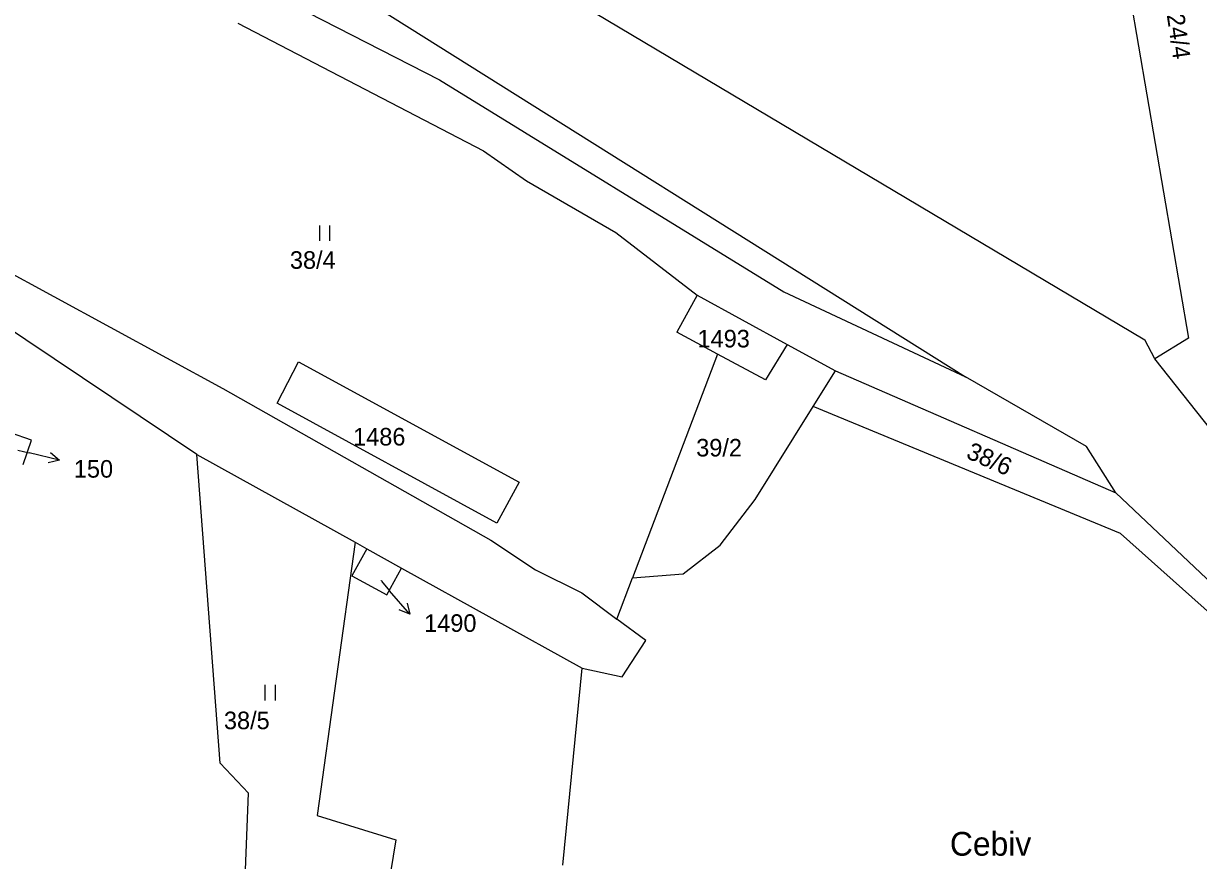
# Model space of a CAD drawing. Extents: x -852001 to -842497, y -1063614 to -1052182.
# Drawn here: x -849400.5 to -849286.9, y -1056175.9 to -1056094.9 of the extents above; entities that cross this region are included whole.
import ezdxf

# ---------------------------------------------------------------- set-up
doc = ezdxf.new("R2010")
doc.units = 0
for name, color, linetype in [('Default', 7, 'Continuous'), ('KN_HRANICE', 7, 'Continuous'), ('KN_KULTURY', 7, 'Continuous'), ('KN_PARCELY', 7, 'Continuous')]:
    doc.layers.add(name, color=color, linetype=linetype)

# ---------------------------------------------------------------- blocks, each defined once
blk = doc.blocks.new('306')
at = {"layer": 'Default'}
for p, q in [((-0.5, 1.5), (-0.5, 0)), ((0.5, 0), (0.5, 1.5))]:
    blk.add_line(p, q, dxfattribs=at)
blk = doc.blocks.new('10292')
at = {"layer": 'Default'}
blk.add_line((0, 3), (0, 0), dxfattribs=at)
blk.add_lwpolyline([(-0.5, 2), (0, 3), (0.5, 2)], dxfattribs=at)

msp = doc.modelspace()

# ---------------------------------------------------------------- linework, layer by layer
at = {"layer": 'KN_HRANICE'}
for p, q in [((-849447.97, -1056042.09), (-849309.42, -1056129.11)), ((-849447.97, -1056042.09), (-849309.42, -1056129.11)), ((-849294.47, -1056086.71), (-849287.88, -1056125.38)), ((-849294.47, -1056086.71), (-849287.88, -1056125.38)), ((-849382.48, -1056088.99), (-849360.29, -1056100.39)), ((-849382.48, -1056088.99), (-849360.29, -1056100.39)), ((-849350.5, -1056090.75), (-849292.1, -1056125.54)), ((-849350.5, -1056090.75), (-849292.1, -1056125.54)), ((-849379.78, -1056094.91), (-849356.05, -1056107.25)), ((-849379.78, -1056094.91), (-849356.05, -1056107.25)), ((-849360.29, -1056100.39), (-849326.99, -1056120.89)), ((-849360.29, -1056100.39), (-849326.99, -1056120.89)), ((-849356.05, -1056107.25), (-849351.87, -1056110.15)), ((-849356.05, -1056107.25), (-849351.87, -1056110.15)), ((-849351.87, -1056110.15), (-849343.23, -1056115.14)), ((-849351.87, -1056110.15), (-849343.23, -1056115.14)), ((-849343.23, -1056115.14), (-849335.37, -1056121.22)), ((-849343.23, -1056115.14), (-849335.37, -1056121.22)), ((-849404.3, -1056117.7), (-849381.24, -1056130.24)), ((-849404.3, -1056117.7), (-849381.24, -1056130.24)), ((-849335.37, -1056121.22), (-849337.34, -1056124.78)), ((-849335.37, -1056121.22), (-849337.34, -1056124.78)), ((-849335.37, -1056121.22), (-849326.68, -1056125.99)), ((-849335.37, -1056121.22), (-849326.68, -1056125.99)), ((-849326.99, -1056120.89), (-849309.42, -1056129.11)), ((-849326.99, -1056120.89), (-849309.42, -1056129.11)), ((-849383.75, -1056136.63), (-849404.87, -1056122.47)), ((-849383.75, -1056136.63), (-849404.87, -1056122.47)), ((-849333.4, -1056126.91), (-849337.34, -1056124.78)), ((-849333.4, -1056126.91), (-849337.34, -1056124.78)), ((-849326.68, -1056125.99), (-849328.77, -1056129.41)), ((-849326.68, -1056125.99), (-849328.77, -1056129.41)), ((-849326.68, -1056125.99), (-849322, -1056128.52)), ((-849326.68, -1056125.99), (-849322, -1056128.52)), ((-849291.12, -1056127.37), (-849292.1, -1056125.54)), ((-849291.12, -1056127.37), (-849292.1, -1056125.54)), ((-849287.88, -1056125.38), (-849291.12, -1056127.37)), ((-849287.88, -1056125.38), (-849291.12, -1056127.37)), ((-849333.4, -1056126.91), (-849341.62, -1056148.56)), ((-849333.4, -1056126.91), (-849341.62, -1056148.56)), ((-849328.77, -1056129.41), (-849333.4, -1056126.91)), ((-849328.77, -1056129.41), (-849333.4, -1056126.91)), ((-849375.98, -1056131.66), (-849373.93, -1056127.66)), ((-849375.98, -1056131.66), (-849373.93, -1056127.66)), ((-849373.93, -1056127.66), (-849352.58, -1056139.31)), ((-849373.93, -1056127.66), (-849352.58, -1056139.31)), ((-849274.83, -1056148), (-849291.12, -1056127.37)), ((-849274.83, -1056148), (-849291.12, -1056127.37)), ((-849324.16, -1056131.97), (-849322, -1056128.52)), ((-849324.16, -1056131.97), (-849322, -1056128.52)), ((-849322, -1056128.52), (-849294.9, -1056140.33)), ((-849322, -1056128.52), (-849294.9, -1056140.33)), ((-849297.73, -1056135.84), (-849309.42, -1056129.11)), ((-849297.73, -1056135.84), (-849309.42, -1056129.11)), ((-849381.24, -1056130.24), (-849355.34, -1056144.91)), ((-849381.24, -1056130.24), (-849355.34, -1056144.91)), ((-849354.75, -1056143.29), (-849375.98, -1056131.66)), ((-849354.75, -1056143.29), (-849375.98, -1056131.66)), ((-849329.78, -1056140.97), (-849324.16, -1056131.97)), ((-849329.78, -1056140.97), (-849324.16, -1056131.97)), ((-849294.45, -1056144.27), (-849324.16, -1056131.97)), ((-849294.45, -1056144.27), (-849324.16, -1056131.97)), ((-849399.74, -1056135.23), (-849401.75, -1056134.54)), ((-849399.74, -1056135.23), (-849401.75, -1056134.54)), ((-849400.53, -1056137.6), (-849399.74, -1056135.23)), ((-849400.53, -1056137.6), (-849399.74, -1056135.23)), ((-849294.9, -1056140.33), (-849297.73, -1056135.84)), ((-849294.9, -1056140.33), (-849297.73, -1056135.84)), ((-849381.49, -1056166.49), (-849383.75, -1056136.63)), ((-849383.75, -1056136.63), (-849368.45, -1056145.12)), ((-849381.49, -1056166.49), (-849383.75, -1056136.63)), ((-849383.75, -1056136.63), (-849368.45, -1056145.12)), ((-849352.58, -1056139.31), (-849354.75, -1056143.29)), ((-849352.58, -1056139.31), (-849354.75, -1056143.29)), ((-849294.9, -1056140.33), (-849283.41, -1056151.23)), ((-849294.9, -1056140.33), (-849283.41, -1056151.23)), ((-849333.15, -1056145.41), (-849329.78, -1056140.97)), ((-849333.15, -1056145.41), (-849329.78, -1056140.97)), ((-849285.45, -1056152.29), (-849294.45, -1056144.27)), ((-849285.45, -1056152.29), (-849294.45, -1056144.27)), ((-849368.45, -1056145.12), (-849372.11, -1056171.57)), ((-849368.45, -1056145.12), (-849372.11, -1056171.57)), ((-849368.45, -1056145.12), (-849367.33, -1056145.75)), ((-849368.45, -1056145.12), (-849367.33, -1056145.75)), ((-849355.34, -1056144.91), (-849351.01, -1056147.79)), ((-849355.34, -1056144.91), (-849351.01, -1056147.79)), ((-849336.73, -1056148.17), (-849333.15, -1056145.41)), ((-849336.73, -1056148.17), (-849333.15, -1056145.41)), ((-849367.33, -1056145.75), (-849368.78, -1056148.36)), ((-849367.33, -1056145.75), (-849368.78, -1056148.36)), ((-849367.33, -1056145.75), (-849363.95, -1056147.62)), ((-849367.33, -1056145.75), (-849363.95, -1056147.62)), ((-849365.39, -1056150.22), (-849363.95, -1056147.62)), ((-849365.39, -1056150.22), (-849363.95, -1056147.62)), ((-849363.95, -1056147.62), (-849346.5, -1056157.31)), ((-849363.95, -1056147.62), (-849346.5, -1056157.31)), ((-849368.78, -1056148.36), (-849365.39, -1056150.22)), ((-849368.78, -1056148.36), (-849365.39, -1056150.22)), ((-849351.01, -1056147.79), (-849346.52, -1056150.01)), ((-849351.01, -1056147.79), (-849346.52, -1056150.01)), ((-849343.13, -1056152.55), (-849341.62, -1056148.56)), ((-849343.13, -1056152.55), (-849341.62, -1056148.56)), ((-849341.62, -1056148.56), (-849336.73, -1056148.17)), ((-849341.62, -1056148.56), (-849336.73, -1056148.17)), ((-849346.52, -1056150.01), (-849343.13, -1056152.55)), ((-849346.52, -1056150.01), (-849343.13, -1056152.55)), ((-849340.35, -1056154.64), (-849343.13, -1056152.55)), ((-849340.35, -1056154.64), (-849343.13, -1056152.55)), ((-849342.62, -1056158.13), (-849340.35, -1056154.64)), ((-849342.62, -1056158.13), (-849340.35, -1056154.64)), ((-849348.36, -1056176.35), (-849346.5, -1056157.31)), ((-849348.36, -1056176.35), (-849346.5, -1056157.31)), ((-849346.5, -1056157.31), (-849342.62, -1056158.13)), ((-849346.5, -1056157.31), (-849342.62, -1056158.13)), ((-849378.74, -1056169.41), (-849381.49, -1056166.49)), ((-849378.74, -1056169.41), (-849381.49, -1056166.49)), ((-849379.32, -1056183.62), (-849378.74, -1056169.41)), ((-849379.32, -1056183.62), (-849378.74, -1056169.41)), ((-849372.11, -1056171.57), (-849364.51, -1056173.91)), ((-849372.11, -1056171.57), (-849364.51, -1056173.91)), ((-849364.51, -1056173.91), (-849366.23, -1056184.36)), ((-849364.51, -1056173.91), (-849366.23, -1056184.36))]:
    msp.add_line(p, q, dxfattribs=at)
at = {"layer": 'KN_PARCELY'}
for p, q in [((-849401.06, -1056136.2), (-849399.95, -1056136.47)), ((-849401.06, -1056136.2), (-849399.95, -1056136.47)), ((-849365.91, -1056148.88), (-849365.11, -1056149.81)), ((-849365.91, -1056148.88), (-849365.11, -1056149.81))]:
    msp.add_line(p, q, dxfattribs=at)

# ---------------------------------------------------------------- block references
at = {"layer": 'KN_KULTURY'}
for p in [(-849371.39, -1056115.96), (-849371.39, -1056115.96), (-849376.66, -1056160.42), (-849376.66, -1056160.42)]:
    msp.add_blockref('306', p, dxfattribs=at)
at = {"layer": 'KN_PARCELY'}
for p, rotation in [((-849399.95, -1056136.47), -103.54409100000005), ((-849399.95, -1056136.47), -103.54409100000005), ((-849365.11, -1056149.81), -139.41124900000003), ((-849365.11, -1056149.81), -139.41124900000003)]:
    msp.add_blockref('10292', p, dxfattribs=dict(at, rotation=rotation))

# ---------------------------------------------------------------- texts
for s, rotation, p in [('1424/4', 278.228, (-849290.34, -1056091.59)), ('1424/4', 278.228, (-849290.34, -1056091.59)), ('38/6', 336.04, (-849309.47, -1056136.93)), ('38/6', 336.04, (-849309.47, -1056136.93))]:
    msp.add_text(s, height=1.7, rotation=rotation, dxfattribs=at).set_placement(p)
for s, height, p in [('38/4', 1.7, (-849374.75, -1056118.66)), ('38/4', 1.7, (-849374.75, -1056118.66)), ('1493', 1.7, (-849335.34, -1056126.27)), ('1493', 1.7, (-849335.34, -1056126.27)), ('1486', 1.7, (-849368.64, -1056135.76)), ('1486', 1.7, (-849368.64, -1056135.76)), ('39/2', 1.7, (-849335.47, -1056136.82)), ('39/2', 1.7, (-849335.47, -1056136.82)), ('150', 1.7, (-849395.64, -1056138.87)), ('150', 1.7, (-849395.64, -1056138.87)), ('1490', 0.1, (-849366.11, -1056148.88)), ('1490', 0.1, (-849366.11, -1056148.88)), ('1490', 1.7, (-849361.77, -1056153.79)), ('1490', 1.7, (-849361.77, -1056153.79)), ('38/5', 1.7, (-849381.13, -1056163.21)), ('38/5', 1.7, (-849381.13, -1056163.21)), ('Cebiv', 2.3, (-849310.94, -1056175.45)), ('Cebiv', 2.3, (-849310.94, -1056175.45))]:
    msp.add_text(s, height=height, dxfattribs=at).set_placement(p)

doc.saveas('drawing.dxf')
